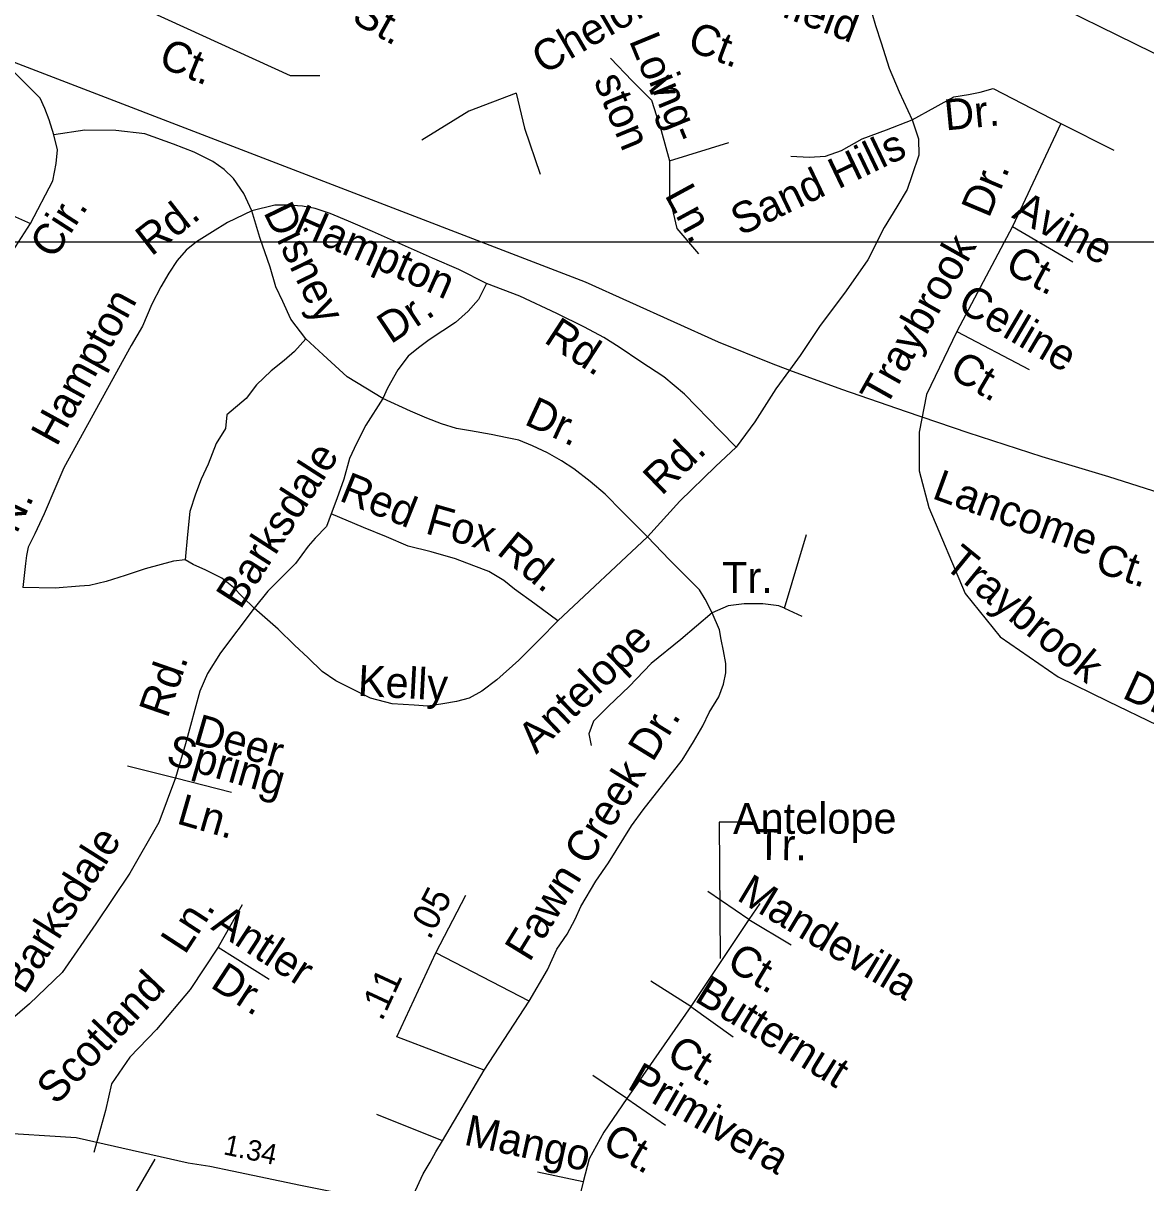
# Model space of a CAD drawing. Extents: x 2290055 to 2389491, y 66597 to 237875.
# Drawn here: x 2340457 to 2343900, y 153874 to 157429 of the extents above; entities that cross this region are included whole.
import ezdxf

# ---------------------------------------------------------------- set-up
doc = ezdxf.new("R2010")
doc.units = 0
for name, color, linetype in [('Exist Road Non-System Type 51', 7, 'Continuous'), ('Exist Road Non-System Type 51 Label', 7, 'Continuous'), ('Exist Road Secondary Mileage Hundredths English Label', 7, 'Continuous'), ('Exist Road Secondary Type 51 Attributed', 7, 'Continuous'), ('Map Preparation Inset Cut Line', 7, 'Continuous')]:
    doc.layers.add(name, color=color, linetype=linetype)

msp = doc.modelspace()

# ---------------------------------------------------------------- linework, layer by layer
at = {"layer": 'Exist Road Non-System Type 51'}
for p, q in [((2339784.1, 157122.8), (2340480, 156815.2)), ((2340287.7, 156517.8), (2340480, 156815.2)), ((2342372, 155854.4), (2342096.8, 155596.6)), ((2342791.9, 155635.5), (2342844.8, 155610.8)), ((2340776.6, 155152.6), (2340924.7, 155115.2)), ((2340924.7, 155115.2), (2341096.2, 155071.9)), ((2341722.8, 154579.7), (2341814.5, 154756.2)), ((2342008.6, 154431.4), (2341722.8, 154579.7)), ((2341871, 154219.5), (2342008.6, 154431.4)), ((2341743, 154003), (2341871, 154219.5)), ((2341743, 154003), (2341541.1, 154083.6))]:
    msp.add_line(p, q, dxfattribs=at)
for points in [[(2343264.7, 158245), (2343247, 158181.4), (2343232.9, 158114.3), (2343116.5, 157725.9), (2343091.8, 157658.8), (2343074.1, 157612.9), (2343053, 157545.8), (2343053, 157499.9), (2343060, 157461), (2343070.6, 157422.2), (2343088.2, 157369.2), (2343112.9, 157291.6), (2343143.4, 157218.8), (2343183.5, 157132.7)], [(2340477, 157823.2), (2340485.2, 157811.7), (2340498.5, 157786.9), (2340562.5, 157681.6), (2340580.5, 157657.6), (2340632, 157602.3), (2340660.1, 157576.3), (2340708.5, 157537.5), (2340737, 157518.1), (2340760, 157505.1), (2340779.4, 157496.7), (2340787.4, 157492.1), (2340800.6, 157482.7), (2340811.8, 157476.9), (2340843.8, 157465.6), (2341275.7, 157268.6), (2341366.7, 157268.8)], [(2343383.1, 157603.8), (2344079.4, 157261.5), (2344112.7, 157246.4), (2344248.6, 157231.3)], [(2340551.4, 157086.8), (2340537.2, 157132.7), (2340523.1, 157168), (2340509, 157199.7), (2340487.8, 157220.9), (2340449, 157259.8), (2340375.1, 157330.2), (2340246.5, 157394.7), (2340185.8, 157420.2), (2340157.3, 157425.3), (2340127.6, 157422.1), (2340090, 157410.5), (2340043.2, 157382.7), (2340012.1, 157355.5), (2339956.3, 157297.2), (2339784.1, 157122.8)], [(2340375.1, 157330.2), (2342180.8, 156636.2), (2342588.1, 156452.2), (2342750.9, 156386.7), (2342807.2, 156365.9)], [(2342257.7, 157321.8), (2342324.4, 157252.1), (2342383.7, 157192.7), (2342413.3, 157100), (2342439.3, 157007.3), (2342439.3, 156896), (2342461.5, 156799.6), (2342528.2, 156721.7)], [(2341968.6, 157214.2), (2341824, 157159.4), (2341679.5, 157070.3)], [(2341968.6, 157214.2), (2341994.5, 157107.4), (2342042.7, 156966.5)], [(2343183.5, 157132.7), (2343254.1, 157171.5), (2343310.5, 157203.3), (2343356.4, 157210.3), (2343391.7, 157217.4)], [(2343391.7, 157217.4), (2343431.1, 157229.1), (2343638.7, 157121.5), (2343801.7, 157039.9)], [(2343183.5, 157132.7), (2343202.9, 157074.4), (2343203.4, 157024.4), (2343181.7, 156961.4), (2343167.6, 156919), (2343135.9, 156866.1), (2343097.1, 156802.5), (2343047.7, 156703.6), (2342980.6, 156608.3), (2342899.5, 156498.8), (2342839.5, 156410.5), (2342807.2, 156365.9), (2342765.4, 156308.1), (2342700.3, 156207.5), (2342643.7, 156129.8)], [(2342811.3, 157021.4), (2342867.7, 157017.9), (2342917.1, 157021.4), (2342966.5, 157039.1), (2343030, 157074.4), (2343104.1, 157102.6), (2343183.5, 157132.7)], [(2341158.2, 156853.7), (2341133.5, 156906.7), (2341101.8, 156952.6), (2341073.6, 156980.8), (2341038.3, 157005.5), (2340981.8, 157033.8), (2340918.3, 157058.5), (2340830.1, 157090.3), (2340740.9, 157100.4), (2340646.6, 157100.9), (2340551.4, 157086.8)], [(2343638.7, 157121.5), (2343490.4, 156806.3), (2343319.9, 156483.6), (2343227.3, 156290.7), (2343205, 156175.7), (2343205, 156057.1), (2343234.7, 155944.3), (2343345.9, 155681), (2343453.3, 155547.5), (2343631.3, 155425.1), (2343783.2, 155350.9), (2343935.2, 155276.7)], [(2340480, 156815.2), (2340547.8, 156945.5), (2340558.4, 156998.5), (2340561.9, 157040.8), (2340551.4, 157086.8)], [(2342439.3, 157007.3), (2342620.9, 157062.9)], [(2341158.2, 156853.7), (2341084.1, 156818.4), (2341037.7, 156789.3), (2340988.9, 156758.4), (2340957.1, 156733.6), (2340928.9, 156701.9), (2340904.2, 156663), (2340879.5, 156620.6), (2340851.3, 156567.7), (2340823, 156500.6), (2340787.8, 156440.6), (2340581.9, 156066.5), (2340557, 156008.7), (2340521.8, 155925.2), (2340492.6, 155863.7), (2340472.4, 155823.2), (2340467.8, 155797.3), (2340464.3, 155772.6), (2340456.2, 155699.6)], [(2341878, 156631.2), (2341793.3, 156673.6), (2341712.2, 156708.9), (2341528.7, 156790.1), (2341454.6, 156821.9), (2341398, 156845.9), (2341352.3, 156860.8), (2341313.5, 156867.8), (2341267.6, 156871.4), (2341228.8, 156871.4), (2341158.2, 156853.7)], [(2341324.1, 156461.7), (2341278.2, 156521.8), (2341253.2, 156575.5), (2341232.3, 156620.6), (2341214.7, 156680.7), (2341182.9, 156772.5), (2341158.2, 156853.7)], [(2343490.4, 156806.3), (2343675.7, 156697.2)], [(2341878, 156631.2), (2341853.3, 156581.8), (2341821.6, 156546.5), (2341782.8, 156511.2), (2341743.9, 156486.5), (2341701.6, 156458.2), (2341669.8, 156433.5), (2341638.1, 156408.8), (2341606.3, 156366.4), (2341574.6, 156309.9), (2341560.5, 156278.1)], [(2342643.7, 156129.8), (2342594.3, 156179.3), (2342484.9, 156292.3), (2342421.4, 156345.2), (2342350.8, 156391.1), (2342284.8, 156435.9), (2342237.9, 156465.3), (2342177.9, 156497.1), (2342093.2, 156539.4), (2341980.3, 156592.4), (2341878, 156631.2)], [(2341324.1, 156461.7), (2341288.8, 156422.9), (2341257, 156394.7), (2341217.8, 156363.4), (2341172.3, 156320.5), (2341140.6, 156278.1), (2341082, 156228.7), (2341077.1, 156186.3), (2341048.9, 156140.4), (2341024.2, 156076.9), (2341003, 156031), (2340985.3, 155985), (2340967.7, 155932.1), (2340960.6, 155861.5), (2340953.6, 155783.8)], [(2341560.5, 156278.1), (2341507.5, 156309.9), (2341451.1, 156345.2), (2341377, 156412.3), (2341324.1, 156461.7)], [(2343319.9, 156483.6), (2343542.3, 156367.1)], [(2342807.2, 156365.9), (2342966.1, 156306.9), (2343164.7, 156239), (2343353.4, 156174.2), (2343580.4, 156101.2), (2343785, 156039.4), (2343987.5, 155975.2), (2344119.5, 155932.5)], [(2341560.5, 156278.1), (2341507.5, 156196.9), (2341479.3, 156140.4), (2341458.1, 156094.5), (2341440.5, 156031), (2341419.3, 155970.9), (2341401.7, 155925)], [(2342372, 155854.4), (2342294.4, 155932.1), (2342241.4, 155985), (2342195.6, 156023.9), (2342146.2, 156062.7), (2342107.4, 156087.5), (2342065, 156112.2), (2342019.2, 156133.4), (2341976.8, 156151), (2341941.5, 156158.1), (2341892.1, 156168.7), (2341828.6, 156179.3), (2341786.3, 156186.3), (2341740.4, 156200.4), (2341694.5, 156218.1), (2341645.1, 156239.3), (2341560.5, 156278.1)], [(2342643.7, 156129.8), (2342580.2, 156069.8), (2342470.8, 155963.9), (2342372, 155854.4)], [(2341401.7, 155925), (2341387.6, 155886.2), (2341352.3, 155850.9), (2341331.1, 155826.1), (2341292.3, 155773.2), (2341250, 155730.8), (2341207.6, 155688.4), (2341165.3, 155635.5)], [(2342096.8, 155596.6), (2342026.2, 155649.6), (2341963.3, 155693.6), (2341930.9, 155720.2), (2341885.1, 155748.5), (2341839.2, 155766.1), (2341782.8, 155787.3), (2341708.7, 155808.5), (2341638.1, 155826.1), (2341571.1, 155854.4), (2341500.5, 155882.6), (2341401.7, 155925)], [(2342569.6, 155621.3), (2342548.4, 155663.7), (2342530.8, 155692), (2342439, 155783.8), (2342372, 155854.4)], [(2342791.9, 155635.5), (2342858.9, 155861.5)], [(2340953.6, 155783.8), (2340918.3, 155780.2), (2340830.8, 155756.3), (2340770.1, 155736.1), (2340711.3, 155717.9), (2340660.7, 155705.7), (2340630.3, 155703.7), (2340555.4, 155697.6), (2340456.2, 155699.6)], [(2341165.3, 155635.5), (2341130, 155670.8), (2341101.8, 155699), (2341066.5, 155727.3), (2341017.1, 155752), (2340978.3, 155769.7), (2340953.6, 155783.8)], [(2341165.3, 155635.5), (2341062.6, 155499.1), (2341022.2, 155435.2), (2340998.6, 155381.4), (2340954.9, 155219.9), (2340924.7, 155115.2)], [(2342096.8, 155596.6), (2342040.3, 155540.1), (2341976.8, 155476.6), (2341909.8, 155416.5), (2341863.9, 155381.2), (2341825.1, 155360), (2341786.3, 155349.5), (2341743.9, 155342.4), (2341698.1, 155335.3), (2341655.7, 155338.9), (2341588.7, 155342.4), (2341521.7, 155360), (2341465.2, 155388.3), (2341415.8, 155413), (2341373.5, 155441.3), (2341331.1, 155483.6), (2341288.8, 155522.5), (2341239.4, 155571.9), (2341165.3, 155635.5)], [(2342791.9, 155635.5), (2342774.2, 155642.5), (2342724.8, 155649.6), (2342668.4, 155649.6), (2342619, 155642.5), (2342569.6, 155621.3)], [(2342008.6, 154431.4), (2342065, 154526.7), (2342093.2, 154590.3), (2342125, 154636.2), (2342149.7, 154682.1), (2342167.3, 154720.9), (2342213.2, 154798.6), (2342252, 154855.1), (2342322.6, 154968.1), (2342357.9, 155017.5), (2342477.8, 155169.4), (2342513.1, 155225.9), (2342541.3, 155275.3), (2342560.4, 155315.5), (2342590.7, 155363.6), (2342604.9, 155402.4), (2342611.9, 155437.7), (2342611.9, 155466), (2342604.9, 155504.8), (2342597.8, 155540.1), (2342592.2, 155569.9), (2342569.6, 155621.3)], [(2342569.6, 155621.3), (2342474.3, 155540.1), (2342382.6, 155466), (2342315.5, 155395.4), (2342252, 155335.3), (2342206.2, 155289.4), (2342192, 155250.6), (2342199.1, 155215.3)], [(2340924.7, 155115.2), (2340873, 154979.2), (2340784, 154823.5), (2340680.3, 154667.7), (2340576.5, 154519.3), (2340476.4, 154422.9), (2340394.9, 154352.4), (2340354.1, 154307.9), (2340331.9, 154267.1), (2340324.4, 154211.5), (2340317, 154059.4)], [(2342682.4, 154681.8), (2342556.4, 154767.1)], [(2341128.7, 154726.3), (2341054.6, 154596.5), (2340969.3, 154466.7), (2340865.6, 154344.3), (2340784, 154259), (2340728.4, 154177.4), (2340709.9, 154095.8), (2340673.3, 153967.5)], [(2342715.8, 154730), (2342682.4, 154681.8), (2342504.5, 154414.8), (2342308.1, 154132.9), (2342237.7, 154029), (2342193.2, 153947.4), (2342174.7, 153877), (2342131.5, 153700)], [(2342682.4, 154681.8), (2342812.1, 154603.9)], [(2341054.6, 154596.5), (2341211.7, 154498.6)], [(2341602.8, 154321.9), (2341722.8, 154579.7)], [(2342504.5, 154414.8), (2342382.2, 154492.6)], [(2342504.5, 154414.8), (2342634.2, 154322)], [(2341871, 154219.5), (2341602.8, 154321.9)], [(2342308.1, 154132.9), (2342204.3, 154203.3)], [(2342308.1, 154132.9), (2342426.7, 154051.3)], [(2341634.3, 153799.4), (2341654.3, 153837.5), (2341684, 153901.7), (2341705.1, 153937), (2341722.8, 153968.8), (2341743, 154003)], [(2340860.8, 153946.9), (2340780, 153807.8), (2340748.2, 153756.3), (2340693.5, 153670.1), (2340648.4, 153598.4), (2340618.4, 153545.1), (2340588.6, 153494), (2340563.9, 153453), (2340551.1, 153428.5), (2340543.7, 153408.2), (2340536.8, 153384), (2340530.2, 153351.6), (2340522.9, 153327.3), (2340514.1, 153303), (2340493.8, 153260.2), (2340469.4, 153211.3)], [(2342174.7, 153877), (2342033.8, 153906.6)]]:
    msp.add_lwpolyline(points, dxfattribs=at)
at = {"layer": 'Exist Road Non-System Type 51 Label'}
msp.add_lwpolyline([(2342688.5, 154979.8), (2342591.2, 154979.8), (2342594.8, 154561.7)], dxfattribs=at)
at = {"layer": 'Exist Road Secondary Type 51 Attributed'}
msp.add_lwpolyline([(2343889.6, 153308.6), (2343565.7, 153372.8), (2343039.8, 153485.1), (2342113.2, 153690.4), (2341634.3, 153799.4), (2341521.8, 153823), (2341308, 153866.4), (2341098.2, 153910.3), (2341029.7, 153923.7), (2340963, 153934.8), (2340619.4, 154012.2), (2340359.7, 154028.2)], dxfattribs=at)
at = {"layer": 'Map Preparation Inset Cut Line'}
msp.add_lwpolyline([(2325416.4, 141886.2), (2343900.4, 141886.2), (2346064.1, 148689.8), (2346393.7, 149726.2), (2346064.1, 149726.2), (2346064.1, 156758), (2331912.3, 156758), (2331912.3, 149726.2), (2325417.5, 149726.2)], close=True, dxfattribs=at)

# ---------------------------------------------------------------- texts
at = {"layer": 'Exist Road Non-System Type 51'}
for s, rotation, p in [('.05', 62.5436, (2341704, 154616.1)), ('.11', 65.0432, (2341557.3, 154367))]:
    msp.add_text(s, height=82.02, rotation=rotation, dxfattribs=at).set_placement(p)
at = {"layer": 'Exist Road Non-System Type 51 Label'}
for s, rotation, p in [('Woodfield', 339.1066, (2342469.1, 157569.3)), ('Chelon', 30.2661, (2342053.3, 157270.1)), ('St.', 330.7127, (2341460.6, 157434.7)), ('Ct.', 339.3099, (2342489.3, 157348.2)), ('Ct.', 337.9166, (2340867.7, 157298.3)), ('Lov', 292.3861, (2342313.8, 157376)), ('ston', 292.3861, (2342205.7, 157253.8)), ('ing-', 292.3861, (2342374.6, 157252.5)), ('Dr.', 5.5032, (2343286, 157100.1)), ('Sand Hills', 25.5865, (2342656.4, 156775.9)), ('Dr.', 67.1665, (2343418.2, 156828.8)), ('Ln.', 298.5381, (2342422.6, 156902.5)), ('Rd.', 37.8967, (2340849.9, 156712.6)), ('Disney', 295.8437, (2341192.6, 156849.8)), ('Avine', 331.9276, (2343485.6, 156834.6)), ('Cir.', 57.1083, (2340551.5, 156702.1)), ('Hampton', 336.1233, (2341281.5, 156789.9)), ('Traybrook', 60.6423, (2343101.9, 156248.1)), ('Ct.', 331.9276, (2343462.9, 156669)), ('Hampton', 61.17, (2340559.7, 156128.3)), ('Celline', 329.5346, (2343316.7, 156552.9)), ('Dr.', 33.7103, (2341584.3, 156443.7)), ('Rd.', 326.9559, (2342050.3, 156452.7)), ('Ct.', 329.5346, (2343292, 156348)), ('Dr.', 335.2085, (2341990.3, 156200.9)), ('Barksdale', 57.3166, (2341123.3, 155628.9)), ('Rd.', 44.0829, (2342414.9, 155978.2)), ('Red', 338.1833, (2341422.7, 155966.8)), ('Lancome', 339.8774, (2343240.7, 155973.9)), ('N.', 64.6265, (2340437.1, 155861.3)), ('Fox', 344.0426, (2341686.7, 155866)), ('Rd.', 320.6328, (2341905.9, 155804.4)), ('Traybrook', 320.779, (2343276.4, 155763.6)), ('Ct.', 341.5651, (2343739, 155749.3)), ('Antelope', 43.8172, (2342030.2, 155186)), ('Rd.', 70.8774, (2340899.7, 155295.2)), ('Kelly', 356.9849, (2341481.8, 155367.1)), ('Dr.', 335.2149, (2343823.8, 155362.1)), ('Deer', 343.88, (2340974.5, 155221.1)), ('Fawn Creek Dr.', 58.3693, (2342009.7, 154548)), ('Spring', 343.88, (2340891.4, 155160)), ('Ln.', 343.88, (2340924.3, 154976.7)), ('Antelope', 0.2234, (2342633.8, 154943.2)), ('Barksdale', 57.7809, (2340459.9, 154448.5)), ('Tr.', 359.4896, (2342705, 154864.1)), ('Mandevilla', 329.0497, (2342641.9, 154743)), ('Ln.', 56.9851, (2340953, 154570.9)), ('Antler', 326.9292, (2341029.9, 154653.3)), ('Ct.', 329.0497, (2342609.2, 154534.4)), ('Dr.', 326.9292, (2341027.5, 154475.7)), ('Scotland', 46.5703, (2340558.4, 154109.8)), ('Butternut', 328.3102, (2342512, 154433.5)), ('Ct.', 328.3102, (2342424.2, 154251.8)), ('Primivera', 330.0504, (2342305.6, 154165)), ('Mango', 347.6984, (2341805.4, 153991.7)), ('Ct.', 330.0504, (2342227.6, 153979.9))]:
    msp.add_text(s, height=95, rotation=rotation, dxfattribs=at).set_placement(p)
msp.add_text('Tr.', height=95, dxfattribs=at).set_placement((2342600.4, 155682.7))
at = {"layer": 'Exist Road Secondary Mileage Hundredths English Label'}
msp.add_text('1.34', height=62.5, rotation=348.1867, dxfattribs=at).set_placement((2341068.5, 153962))

doc.saveas('drawing.dxf')
